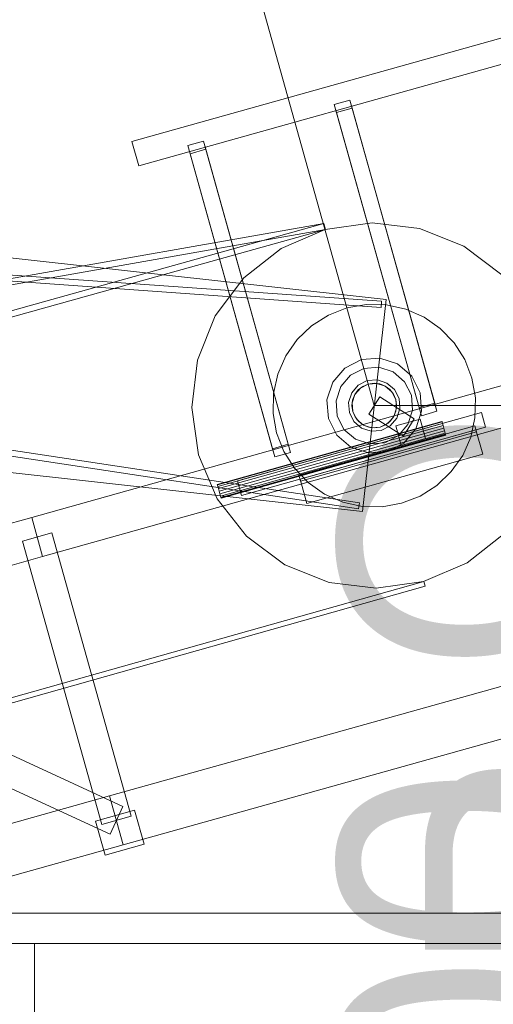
# Model space of a CAD drawing. Header units: millimetres. Extents: x -1970 to 61924, y -58230 to 6847.
# Tile 463 of 656: x 9844 to 10311, y 2210 to 3180. Entities that reach past the tile are written whole.
import ezdxf

# ---------------------------------------------------------------- set-up
doc = ezdxf.new("R2010")
doc.units = ezdxf.units.MM
for name, color, linetype, lineweight in [('COTAS_O', 1, 'Continuous', 0), ('COTAS_P', 1, 'Continuous', 0), ('lateral_C01', 7, 'Continuous', 0), ('lateral_mezcladora', 7, 'Continuous', 0)]:
    doc.layers.add(name, color=color, linetype=linetype, lineweight=lineweight)
doc.dimstyles.new('R19_100', dxfattribs={"dimtxt": 250, "dimasz": 150, "dimexe": 150, "dimexo": 80, "dimgap": 100, "dimtad": 1, "dimtih": 1, "dimtoh": 1, "dimdsep": 46, "dimcen": 0.09, "dimadec": 0, "dimazin": 0, "dimtfac": 1, "dimtdec": 4, "dimtofl": 0, "dimtmove": 0, "dimatfit": 3, "dimfxl": 1, "dimtolj": 1, "dimtzin": 0, "dimarcsym": 0})

# ---------------------------------------------------------------- blocks, each defined once
blk = doc.blocks.new('DIM_R26_1')
at = {"layer": 'COTAS_P'}
for p, q in [((807.35, 1106.67), (9950.73, 3666.67)), ((9950.73, 3666.67), (9794.15, 3669.56)), ((9950.73, 3666.67), (9818.41, 3582.9)), ((10193.38, 2800), (9950.73, 3666.67)), ((807.35, 1106.67), (939.66, 1190.45)), ((1050, 240), (807.35, 1106.67)), ((807.35, 1106.67), (963.92, 1103.78))]:
    blk.add_line(p, q, dxfattribs=at)
blk.add_text('9495 P', height=250, rotation=15.64139, dxfattribs=at).set_placement((5352.08, 2482.97))
blk = doc.blocks.new('DIM_R26_3')
at = {"layer": 'COTAS_P'}
for p, q in [((10193.38, 2800), (10593.38, 2800)), ((10593.38, 2800), (10548.38, 2650)), ((10593.38, 0), (10593.38, 2800)), ((10593.38, 2800), (10638.38, 2650)), ((10593.38, 0), (10548.38, 150)), ((10593.38, 0), (10638.38, 150)), ((10193.38, 0), (10593.38, 0))]:
    blk.add_line(p, q, dxfattribs=at)
blk.add_text('2800 P', height=250, rotation=90, dxfattribs=at).set_placement((10493.38, 1400))
blk = doc.blocks.new('DIM_R26_21')
at = {"layer": 'COTAS_O'}
for p, q in [((9808.38, 2300), (10508.38, 2300)), ((10508.38, 2300), (10463.38, 2150)), ((10508.38, 1100), (10508.38, 2300)), ((10508.38, 2300), (10553.38, 2150)), ((10508.38, 1100), (10463.38, 1250)), ((10508.38, 1100), (10553.38, 1250)), ((9808.38, 1100), (10508.38, 1100))]:
    blk.add_line(p, q, dxfattribs=at)
blk.add_text('1200 O', height=250, rotation=90, dxfattribs=at).set_placement((10408.38, 1700))

msp = doc.modelspace()

# ---------------------------------------------------------------- linework, layer by layer
at = {"layer": 'lateral_C01'}
for p, q in [((9954.378, 3060.196), (10493.64, 3211.181)), ((9961.118, 3036.122), (10500.38, 3187.107)), ((10153.989, 3096.474), (10169.396, 3100.788)), ((10156.208, 3088.547), (10153.989, 3096.474)), ((10237.57, 2797.954), (10153.989, 3096.474)), ((10169.396, 3100.788), (10171.616, 3092.861)), ((10252.977, 2802.268), (10169.396, 3100.788)), ((10171.616, 3092.861), (10156.208, 3088.547)), ((10239.789, 2790.027), (10156.208, 3088.547)), ((10171.616, 3092.861), (10255.196, 2794.341)), ((9954.378, 3060.196), (9961.118, 3036.122)), ((10009.543, 3056.032), (10024.951, 3060.345)), ((10011.763, 3048.105), (10009.543, 3056.032)), ((10093.124, 2757.512), (10009.543, 3056.032)), ((10024.951, 3060.345), (10027.17, 3052.419)), ((10108.532, 2761.825), (10024.951, 3060.345)), ((10027.17, 3052.419), (10011.763, 3048.105)), ((10095.344, 2749.585), (10011.763, 3048.105)), ((10027.17, 3052.419), (10110.751, 2753.898)), ((9208.272, 3014.733), (10204.939, 2904.362)), ((10143.539, 2979.197), (9445.582, 2856.506)), ((9464.026, 2790.194), (10143.539, 2979.197)), ((10143.539, 2979.197), (10145.146, 2973.417)), ((10191.367, 2979.989), (10144.851, 2973.334)), ((10238.02, 2974.377), (10191.367, 2979.989)), ((9201.146, 2973.215), (10200.626, 2902.745)), ((9447.19, 2850.726), (10145.146, 2973.417)), ((10145.146, 2973.417), (9465.634, 2784.414)), ((10144.851, 2973.334), (10101.642, 2954.867)), ((10281.631, 2956.882), (10238.02, 2974.377)), ((9200.724, 2967.229), (10200.204, 2896.76)), ((10101.642, 2954.867), (10064.685, 2925.846)), ((10319.228, 2928.696), (10281.631, 2956.882)), ((10064.685, 2925.846), (10036.499, 2888.249)), ((10204.939, 2904.362), (10181.824, 2695.638)), ((10200.626, 2902.745), (10200.204, 2896.76)), ((10148.151, 2889.187), (10166.42, 2896.297)), ((10166.42, 2896.297), (10185.725, 2899.706)), ((10185.725, 2899.706), (10205.323, 2899.284)), ((10205.323, 2899.284), (10224.463, 2895.047)), ((10224.463, 2895.047), (10242.409, 2887.157)), ((10036.499, 2888.249), (10019.004, 2844.638)), ((10131.621, 2878.649), (10148.151, 2889.187)), ((10242.409, 2887.157), (10258.47, 2875.917)), ((10117.464, 2865.089), (10131.621, 2878.649)), ((10258.47, 2875.917), (10272.03, 2861.76)), ((10106.225, 2849.027), (10117.464, 2865.089)), ((10272.03, 2861.76), (10282.568, 2845.23)), ((9188.187, 2854.012), (10178.868, 2704.092)), ((9187.289, 2848.08), (10177.97, 2698.16)), ((10019.004, 2844.638), (10013.393, 2797.985)), ((10098.335, 2831.082), (10106.225, 2849.027)), ((10180.71, 2845.259), (10164.354, 2836.965)), ((10198.994, 2846.664), (10180.71, 2845.259)), ((10216.424, 2840.964), (10198.994, 2846.664)), ((10282.568, 2845.23), (10289.678, 2826.962)), ((9855.572, 2689.842), (10370.76, 2834.086)), ((10164.354, 2836.965), (10152.418, 2823.043)), ((10183.136, 2836.593), (10169.913, 2829.887)), ((10197.919, 2837.728), (10183.136, 2836.593)), ((10212.012, 2833.12), (10197.919, 2837.728)), ((10223.268, 2823.469), (10212.012, 2833.12)), ((10230.346, 2829.027), (10216.424, 2840.964)), ((10094.097, 2811.942), (10098.335, 2831.082)), ((10152.418, 2823.043), (10146.718, 2805.613)), ((10169.913, 2829.887), (10160.262, 2818.63)), ((10186.506, 2824.556), (10177.633, 2820.055)), ((10196.427, 2825.318), (10186.506, 2824.556)), ((10205.883, 2822.225), (10196.427, 2825.318)), ((10229.974, 2810.245), (10223.268, 2823.469)), ((10238.641, 2812.672), (10230.346, 2829.027)), ((10289.678, 2826.962), (10293.088, 2807.657)), ((10160.262, 2818.63), (10155.653, 2804.538)), ((10177.633, 2820.055), (10171.156, 2812.502)), ((10179.794, 2817.303), (10174.207, 2810.786)), ((10174.207, 2810.786), (10177.652, 2815.381)), ((10177.652, 2815.381), (10182.169, 2818.928)), ((10187.45, 2821.185), (10179.794, 2817.303)), ((10182.169, 2818.928), (10187.45, 2821.185)), ((10187.45, 2821.185), (10193.135, 2821.999)), ((10196.009, 2821.843), (10187.45, 2821.185)), ((10193.135, 2821.999), (10198.837, 2821.313)), ((10204.168, 2819.175), (10196.009, 2821.843)), ((10198.837, 2821.313), (10204.168, 2819.175)), ((10210.684, 2813.587), (10204.168, 2819.175)), ((10204.168, 2819.175), (10208.763, 2815.73)), ((10213.437, 2815.749), (10205.883, 2822.225)), ((10208.763, 2815.73), (10212.31, 2811.213)), ((10214.567, 2805.932), (10210.684, 2813.587)), ((10217.937, 2806.875), (10213.437, 2815.749)), ((9185.158, 2806.008), (10181.824, 2695.638)), ((10093.675, 2792.343), (10094.097, 2811.942)), ((10146.718, 2805.613), (10148.122, 2787.328)), ((10155.653, 2804.538), (10156.789, 2789.755)), ((10171.156, 2812.502), (10168.064, 2803.045)), ((10171.383, 2799.754), (10172.069, 2805.456)), ((10174.207, 2810.786), (10171.539, 2802.627)), ((10172.069, 2805.456), (10174.207, 2810.786)), ((10198.736, 2808.446), (10188.027, 2791.554)), ((10232.824, 2786.837), (10198.736, 2808.446)), ((10212.31, 2811.213), (10214.567, 2805.932)), ((10215.224, 2797.373), (10214.567, 2805.932)), ((10214.567, 2805.932), (10215.38, 2800.246)), ((10218.699, 2796.955), (10217.937, 2806.875)), ((10231.11, 2795.462), (10229.974, 2810.245)), ((10240.045, 2794.387), (10238.641, 2812.672)), ((10293.088, 2807.657), (10292.666, 2788.058)), ((9866.357, 2651.323), (10381.545, 2795.568)), ((10013.393, 2797.985), (10020.047, 2751.469)), ((10168.064, 2803.045), (10168.826, 2793.125)), ((10172.196, 2794.068), (10171.383, 2799.754)), ((10171.539, 2802.627), (10172.196, 2794.068)), ((10172.196, 2794.068), (10176.079, 2786.413)), ((10174.453, 2788.787), (10172.196, 2794.068)), ((10212.556, 2789.214), (10215.224, 2797.373)), ((10214.694, 2794.544), (10212.556, 2789.214)), ((10215.38, 2800.246), (10214.694, 2794.544)), ((10215.606, 2787.498), (10218.699, 2796.955)), ((10226.501, 2781.37), (10231.11, 2795.462)), ((10234.345, 2776.957), (10240.045, 2794.387)), ((10252.977, 2802.268), (10237.57, 2797.954)), ((10237.57, 2797.954), (10239.789, 2790.027)), ((10239.789, 2790.027), (10255.196, 2794.341)), ((10255.196, 2794.341), (10252.977, 2802.268)), ((10038.574, 2722.387), (10260.057, 2784.399)), ((10038.718, 2721.874), (10260.201, 2783.886)), ((10058.373, 2725.854), (10299.115, 2793.258)), ((10097.085, 2773.038), (10093.675, 2792.343)), ((10148.122, 2787.328), (10156.417, 2770.973)), ((10156.789, 2789.755), (10163.495, 2776.531)), ((10168.826, 2793.125), (10173.326, 2784.251)), ((10173.326, 2784.251), (10180.879, 2777.775)), ((10178, 2784.27), (10174.453, 2788.787)), ((10176.079, 2786.413), (10182.595, 2780.825)), ((10182.595, 2780.825), (10178, 2784.27)), ((10222.116, 2769.945), (10188.027, 2791.554)), ((10209.111, 2784.619), (10204.594, 2781.072)), ((10206.969, 2782.697), (10212.556, 2789.214)), ((10212.556, 2789.214), (10209.111, 2784.619)), ((10209.13, 2779.945), (10215.606, 2787.498)), ((10214.566, 2779.97), (10238.641, 2786.71)), ((10232.824, 2786.837), (10222.116, 2769.945)), ((10244.033, 2767.451), (10238.641, 2786.71)), ((10260.201, 2783.886), (10260.057, 2784.399)), ((10260.61, 2782.425), (10260.201, 2783.886)), ((10292.666, 2788.058), (10288.428, 2768.918)), ((10303.159, 2778.813), (10299.115, 2793.258)), ((10039.127, 2720.413), (10260.61, 2782.425)), ((10039.739, 2718.226), (10261.222, 2780.238)), ((10261.944, 2777.658), (10040.462, 2715.647)), ((10041.184, 2713.067), (10262.666, 2775.079)), ((10062.417, 2711.409), (10303.159, 2778.813)), ((10119.117, 2731.438), (10292.451, 2779.969)), ((10120.195, 2727.586), (10293.529, 2776.117)), ((10120.734, 2725.66), (10294.069, 2774.191)), ((10163.495, 2776.531), (10174.751, 2766.88)), ((10180.879, 2777.775), (10190.336, 2774.682)), ((10182.595, 2780.825), (10190.754, 2778.157)), ((10187.926, 2778.687), (10182.595, 2780.825)), ((10193.628, 2778.001), (10187.926, 2778.687)), ((10190.336, 2774.682), (10200.257, 2775.444)), ((10190.754, 2778.157), (10199.313, 2778.815)), ((10199.313, 2778.815), (10193.628, 2778.001)), ((10199.313, 2778.815), (10206.969, 2782.697)), ((10204.594, 2781.072), (10199.313, 2778.815)), ((10200.257, 2775.444), (10209.13, 2779.945)), ((10214.566, 2779.97), (10219.959, 2760.711)), ((10216.85, 2770.113), (10226.501, 2781.37)), ((10222.409, 2763.035), (10234.345, 2776.957)), ((10261.222, 2780.238), (10260.61, 2782.425)), ((10261.944, 2777.658), (10261.222, 2780.238)), ((10261.944, 2777.658), (10262.666, 2775.079)), ((10262.666, 2775.079), (10263.279, 2772.892)), ((10294.069, 2774.191), (10292.451, 2779.969)), ((10300.27, 2752.043), (10293.529, 2776.117)), ((10041.796, 2710.88), (10263.279, 2772.892)), ((10042.205, 2709.419), (10263.688, 2771.431)), ((10042.349, 2708.906), (10263.832, 2770.917)), ((10104.195, 2754.77), (10097.085, 2773.038)), ((10156.417, 2770.973), (10170.339, 2759.036)), ((10174.751, 2766.88), (10188.844, 2762.272)), ((10203.627, 2763.407), (10216.85, 2770.113)), ((10219.959, 2760.711), (10244.033, 2767.451)), ((10263.279, 2772.892), (10263.688, 2771.431)), ((10263.688, 2771.431), (10263.832, 2770.917)), ((10288.428, 2768.918), (10280.538, 2750.973)), ((10108.532, 2761.825), (10093.124, 2757.512)), ((10093.124, 2757.512), (10095.344, 2749.585)), ((10114.733, 2738.24), (10104.195, 2754.77)), ((10110.751, 2753.898), (10108.532, 2761.825)), ((10170.339, 2759.036), (10187.769, 2753.336)), ((10187.769, 2753.336), (10206.053, 2754.741)), ((10188.844, 2762.272), (10203.627, 2763.407)), ((10206.053, 2754.741), (10222.409, 2763.035)), ((10020.047, 2751.469), (10038.514, 2708.261)), ((10095.344, 2749.585), (10110.751, 2753.898)), ((10126.936, 2703.512), (10300.27, 2752.043)), ((10280.538, 2750.973), (10269.299, 2734.911)), ((10128.293, 2724.083), (10114.733, 2738.24)), ((10058.373, 2725.854), (10062.417, 2711.409)), ((10119.117, 2731.438), (10120.734, 2725.66)), ((10120.195, 2727.586), (10126.936, 2703.512)), ((10269.299, 2734.911), (10255.142, 2721.351)), ((10038.718, 2721.874), (10038.574, 2722.387)), ((10039.127, 2720.413), (10038.718, 2721.874)), ((10039.739, 2718.226), (10039.127, 2720.413)), ((10040.462, 2715.647), (10039.739, 2718.226)), ((10144.354, 2712.843), (10128.293, 2724.083)), ((10255.142, 2721.351), (10238.612, 2710.813)), ((10038.514, 2708.261), (10067.535, 2671.304)), ((10041.184, 2713.067), (10040.462, 2715.647)), ((10041.184, 2713.067), (10041.796, 2710.88)), ((10041.796, 2710.88), (10042.205, 2709.419)), ((10042.205, 2709.419), (10042.349, 2708.906)), ((10162.3, 2704.953), (10144.354, 2712.843)), ((10238.612, 2710.813), (10220.343, 2703.703)), ((10181.44, 2700.716), (10162.3, 2704.953)), ((10178.868, 2704.092), (10177.97, 2698.16)), ((10201.038, 2700.294), (10181.44, 2700.716)), ((10220.343, 2703.703), (10201.038, 2700.294)), ((9528.163, 2598.173), (9855.572, 2689.842)), ((9855.572, 2689.842), (9866.357, 2651.323)), ((9875.409, 2674.627), (9846.52, 2666.538)), ((9875.409, 2674.627), (9953.597, 2395.366)), ((10067.535, 2671.304), (10105.132, 2643.118)), ((10285.121, 2645.133), (10322.078, 2674.154)), ((9924.708, 2387.278), (9846.52, 2666.538)), ((9538.948, 2559.654), (9866.357, 2651.323)), ((10105.132, 2643.118), (10148.743, 2625.623)), ((10241.912, 2626.666), (10285.121, 2645.133)), ((1103.221, 51.156), (10242.208, 2626.749)), ((1104.577, 46.344), (10243.564, 2621.936)), ((10148.743, 2625.623), (10195.396, 2620.011)), ((10195.396, 2620.011), (10241.912, 2626.666)), ((10242.208, 2626.749), (10243.564, 2621.936)), ((9539.852, 2592.528), (9945.45, 2404.936)), ((9527.259, 2565.299), (9932.856, 2377.707)), ((9932.413, 2415.396), (10447.6, 2559.64)), ((9945.893, 2367.248), (10461.081, 2511.492)), ((9605.003, 2323.727), (9932.413, 2415.396)), ((9932.413, 2415.396), (9945.893, 2367.248)), ((9918.545, 2390.744), (9957.064, 2401.529)), ((9945.45, 2404.936), (9932.856, 2377.707)), ((9966.501, 2367.825), (9957.064, 2401.529)), ((9918.545, 2390.744), (9927.982, 2357.041)), ((9953.597, 2395.366), (9924.708, 2387.278)), ((9618.484, 2275.578), (9945.893, 2367.248)), ((9927.982, 2357.041), (9966.501, 2367.825))]:
    msp.add_line(p, q, dxfattribs=at)
at = {"layer": 'lateral_mezcladora'}
for p, q in [((9808.381, 2300), (16008.381, 2300)), ((9808.381, 2270), (16008.381, 2270)), ((9808.381, 2270), (9858.381, 2270)), ((9858.381, 1240), (9858.381, 2270))]:
    msp.add_line(p, q, dxfattribs=at)

# ---------------------------------------------------------------- dimensions: what is measured, and where the dimension line sits
at = {"layer": 'COTAS_O'}
dim = msp.add_aligned_dim(p1=(9808.381, 1100), p2=(9808.381, 2300), distance=-700, text='<> O', dimstyle='R19_100', dxfattribs=at)
dim.commit()
dim.dimension.update_dxf_attribs({"geometry": 'DIM_R26_21', "text_midpoint": (10508.381, 1700)})
at = {"layer": 'COTAS_P'}
for p1, distance, picture, middle in [((1050, 240), 900, 'DIM_R26_1', (5379.037, 2386.671)), ((10193.381, 0), -400, 'DIM_R26_3', (10593.381, 1400))]:
    dim = msp.add_aligned_dim(p1=p1, p2=(10193.381, 2800), distance=distance, text='<> P', dimstyle='R19_100', dxfattribs=at)
    dim.commit()
    dim.dimension.update_dxf_attribs({"geometry": picture, "text_midpoint": middle})

doc.saveas('drawing.dxf')
